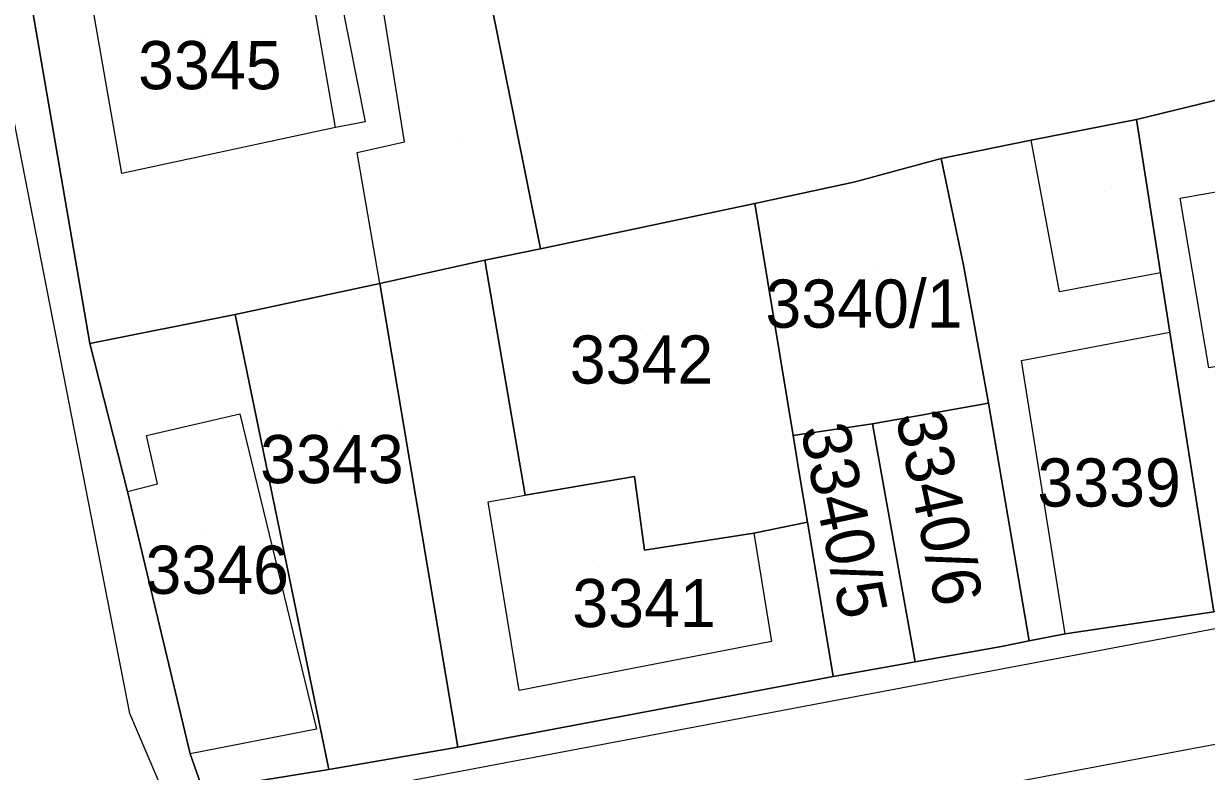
# Model space of a CAD drawing. Extents: x -262657 to -261595, y -1238015 to -1237156.
# Drawn here: x -261942.44 to -261893.39, y -1237706.13 to -1237675.12 of the extents above; entities that cross this region are included whole.
import ezdxf

# ---------------------------------------------------------------- set-up
doc = ezdxf.new("R2010")
doc.units = 0
for name, color, linetype in [('body_kn', 7, 'Continuous'), ('kladpar_druhypozemkov', 7, 'Continuous'), ('kladpar_hranice', 7, 'Continuous'), ('kladpar_parcelnecisla', 7, 'Continuous'), ('kladpar_plochy', 7, 'Continuous'), ('zappar_hrandruhpozemk', 7, 'Continuous')]:
    doc.layers.add(name, color=color, linetype=linetype)

msp = doc.modelspace()

# ---------------------------------------------------------------- linework, layer by layer
at = {"layer": 'body_kn'}
for p, q in [((-261929.51, -1237679.43), (-261929.51, -1237679.43)), ((-261929.51, -1237679.43), (-261929.51, -1237679.43)), ((-261928.28, -1237679.19), (-261928.28, -1237679.19)), ((-261896.29, -1237679.1), (-261896.29, -1237679.1)), ((-261900.65, -1237679.95), (-261900.65, -1237679.95)), ((-261926.64, -1237680.02), (-261926.64, -1237680.02)), ((-261928.6, -1237680.46), (-261928.6, -1237680.46)), ((-261904.39, -1237680.71), (-261904.39, -1237680.71)), ((-261904.39, -1237680.71), (-261904.39, -1237680.71)), ((-261938.36, -1237681.33), (-261938.36, -1237681.33)), ((-261907.95, -1237681.68), (-261907.95, -1237681.68)), ((-261894.48, -1237682.36), (-261894.48, -1237682.36)), ((-261912.12, -1237682.58), (-261912.12, -1237682.58)), ((-261912.12, -1237682.58), (-261912.12, -1237682.58)), ((-261921, -1237684.46), (-261921, -1237684.46)), ((-261921, -1237684.46), (-261921, -1237684.46)), ((-261923.31, -1237684.93), (-261923.31, -1237684.93)), ((-261923.31, -1237684.93), (-261923.31, -1237684.93)), ((-261903.46, -1237685.13), (-261903.46, -1237685.13)), ((-261895.29, -1237685.45), (-261895.29, -1237685.45)), ((-261895.29, -1237685.45), (-261895.29, -1237685.45)), ((-261927.67, -1237685.9), (-261927.67, -1237685.9)), ((-261927.67, -1237685.9), (-261927.67, -1237685.9)), ((-261899.48, -1237686.24), (-261899.48, -1237686.24)), ((-261933.66, -1237687.18), (-261933.66, -1237687.18)), ((-261894.9, -1237687.92), (-261894.9, -1237687.92)), ((-261939.7, -1237688.39), (-261939.7, -1237688.39)), ((-261939.7, -1237688.39), (-261939.7, -1237688.39)), ((-261901.05, -1237689.09), (-261901.05, -1237689.09)), ((-261902.42, -1237690.86), (-261902.42, -1237690.86)), ((-261933.47, -1237691.3), (-261933.47, -1237691.3)), ((-261907.23, -1237691.71), (-261907.23, -1237691.71)), ((-261937.34, -1237692.2), (-261937.34, -1237692.2)), ((-261910.52, -1237692.2), (-261910.52, -1237692.2)), ((-261910.52, -1237692.2), (-261910.52, -1237692.2)), ((-261917.11, -1237693.9), (-261917.11, -1237693.9)), ((-261910.27, -1237693.75), (-261910.27, -1237693.75)), ((-261938.13, -1237694.52), (-261938.13, -1237694.52)), ((-261938.13, -1237694.52), (-261938.13, -1237694.52)), ((-261936.89, -1237694.21), (-261936.89, -1237694.21)), ((-261921.64, -1237694.67), (-261921.64, -1237694.67)), ((-261923.17, -1237694.95), (-261923.17, -1237694.95)), ((-261909.93, -1237695.79), (-261909.93, -1237695.79)), ((-261912.16, -1237696.25), (-261912.16, -1237696.25)), ((-261912.16, -1237696.25), (-261912.16, -1237696.25)), ((-261909.81, -1237696.53), (-261909.81, -1237696.53)), ((-261916.69, -1237696.95), (-261916.69, -1237696.95)), ((-261899.25, -1237700.43), (-261899.25, -1237700.43)), ((-261899.25, -1237700.43), (-261899.25, -1237700.43)), ((-261911.42, -1237700.75), (-261911.42, -1237700.75)), ((-261901.89, -1237700.95), (-261901.89, -1237700.95)), ((-261900.74, -1237700.72), (-261900.74, -1237700.72)), ((-261905.84, -1237701.66), (-261905.84, -1237701.66)), ((-261905.47, -1237701.59), (-261905.47, -1237701.59)), ((-261908.87, -1237702.2), (-261908.87, -1237702.2)), ((-261921.89, -1237702.78), (-261921.89, -1237702.78)), ((-261938.03, -1237703.73), (-261938.03, -1237703.73)), ((-261930.3, -1237704.38), (-261930.3, -1237704.38)), ((-261935.53, -1237705.41), (-261935.53, -1237705.41)), ((-261924.43, -1237705.13), (-261924.43, -1237705.13)), ((-261929.78, -1237706.06), (-261929.78, -1237706.06))]:
    msp.add_line(p, q, dxfattribs=at)
at = {"layer": 'kladpar_druhypozemkov'}
for p, q in [((-261934.9, -1237675.69), (-261934.9, -1237675.69)), ((-261924.42, -1237680.09), (-261924.42, -1237680.09)), ((-261897.62, -1237682.06), (-261897.62, -1237682.06)), ((-261907.04, -1237685.27), (-261907.04, -1237685.27)), ((-261916.61, -1237688.04), (-261916.61, -1237688.04)), ((-261929.44, -1237691.9), (-261929.44, -1237691.9)), ((-261897.62, -1237693.5), (-261897.62, -1237693.5)), ((-261934.9, -1237696.13), (-261934.9, -1237696.13)), ((-261907.41, -1237696.26), (-261907.41, -1237696.26)), ((-261902.82, -1237696.38), (-261902.82, -1237696.38)), ((-261918.6, -1237697.69), (-261918.6, -1237697.69))]:
    msp.add_line(p, q, dxfattribs=at)
at = {"layer": 'kladpar_hranice'}
for points in [[(-261921, -1237684.46), (-261923.17, -1237673.65), (-261924.29, -1237669.63), (-261891.53, -1237661.6), (-261888.4, -1237677.17), (-261896.29, -1237679.1), (-261900.65, -1237679.95), (-261904.39, -1237680.71), (-261907.95, -1237681.68), (-261912.12, -1237682.58), (-261921, -1237684.46)], [(-261939.7, -1237688.39), (-261942.23, -1237673.66), (-261924.29, -1237669.63), (-261923.17, -1237673.65), (-261921, -1237684.46), (-261923.31, -1237684.93), (-261927.67, -1237685.9), (-261933.66, -1237687.18), (-261939.7, -1237688.39)], [(-261942.75, -1237671.05), (-261942.23, -1237673.66), (-261939.7, -1237688.39), (-261938.13, -1237694.52), (-261935.53, -1237705.41), (-261935.01, -1237706.9), (-261934.58, -1237708.05), (-261932.89, -1237712.5), (-261932.56, -1237713.37), (-261932.24, -1237714.5), (-261930.78, -1237719.6), (-261929.93, -1237722.81), (-261927.87, -1237729.47), (-261927.22, -1237731.79), (-261926.6, -1237733.88), (-261924.29, -1237741.53), (-261923.24, -1237745.09), (-261922.72, -1237746.19), (-261920.12, -1237752.32)], [(-261888.62, -1237698.85), (-261893.08, -1237699.52), (-261894.9, -1237687.92), (-261895.29, -1237685.45), (-261896.29, -1237679.1), (-261888.4, -1237677.17), (-261881.43, -1237675.43), (-261880.83, -1237679.94), (-261880.07, -1237684.56), (-261890.62, -1237686.47), (-261890.23, -1237688.87), (-261888.62, -1237698.85)], [(-261904.39, -1237680.71), (-261900.65, -1237679.95), (-261896.29, -1237679.1), (-261895.29, -1237685.45), (-261894.9, -1237687.92), (-261893.08, -1237699.52), (-261899.25, -1237700.43), (-261900.74, -1237700.72), (-261902.42, -1237690.86), (-261903.46, -1237685.13), (-261904.39, -1237680.71)], [(-261912.12, -1237682.58), (-261907.95, -1237681.68), (-261904.39, -1237680.71), (-261903.46, -1237685.13), (-261902.42, -1237690.86), (-261907.23, -1237691.71), (-261910.52, -1237692.2), (-261912.12, -1237682.58)], [(-261923.31, -1237684.93), (-261921, -1237684.46), (-261912.12, -1237682.58), (-261910.52, -1237692.2), (-261910.27, -1237693.75), (-261909.93, -1237695.79), (-261912.16, -1237696.25), (-261916.69, -1237696.95), (-261917.11, -1237693.9), (-261921.64, -1237694.67), (-261923.31, -1237684.93)], [(-261927.67, -1237685.9), (-261923.31, -1237684.93), (-261921.64, -1237694.67), (-261917.11, -1237693.9), (-261916.69, -1237696.95), (-261912.16, -1237696.25), (-261909.93, -1237695.79), (-261909.81, -1237696.53), (-261908.87, -1237702.2), (-261924.43, -1237705.13), (-261927.67, -1237685.9)], [(-261927.67, -1237685.9), (-261924.43, -1237705.13), (-261929.78, -1237706.06), (-261933.66, -1237687.18), (-261927.67, -1237685.9)], [(-261935.01, -1237706.9), (-261935.53, -1237705.41), (-261938.13, -1237694.52), (-261939.7, -1237688.39), (-261933.66, -1237687.18), (-261929.78, -1237706.06), (-261935.01, -1237706.9)], [(-261907.23, -1237691.71), (-261902.42, -1237690.86), (-261900.74, -1237700.72), (-261901.89, -1237700.95), (-261905.47, -1237701.59), (-261907.23, -1237691.71)], [(-261910.52, -1237692.2), (-261907.23, -1237691.71), (-261905.47, -1237701.59), (-261905.84, -1237701.66), (-261908.87, -1237702.2), (-261909.81, -1237696.53), (-261909.93, -1237695.79), (-261910.27, -1237693.75), (-261910.52, -1237692.2)], [(-261932.56, -1237713.37), (-261932.89, -1237712.5), (-261934.58, -1237708.05), (-261935.01, -1237706.9), (-261929.78, -1237706.06), (-261924.43, -1237705.13), (-261908.87, -1237702.2), (-261905.84, -1237701.66), (-261905.47, -1237701.59), (-261901.89, -1237700.95), (-261900.74, -1237700.72), (-261899.25, -1237700.43), (-261893.08, -1237699.52)]]:
    msp.add_lwpolyline(points, dxfattribs=at)
at = {"layer": 'kladpar_plochy'}
for p, q in [((-261921, -1237684.46), (-261923.17, -1237673.65)), ((-261888.4, -1237677.17), (-261896.29, -1237679.1)), ((-261896.29, -1237679.1), (-261900.65, -1237679.95)), ((-261900.65, -1237679.95), (-261904.39, -1237680.71)), ((-261904.39, -1237680.71), (-261907.95, -1237681.68)), ((-261907.95, -1237681.68), (-261912.12, -1237682.58)), ((-261912.12, -1237682.58), (-261921, -1237684.46))]:
    msp.add_line(p, q, dxfattribs=at)
for points in [[(-261939.7, -1237688.39), (-261942.23, -1237673.66), (-261924.29, -1237669.63), (-261923.17, -1237673.65), (-261921, -1237684.46), (-261923.31, -1237684.93), (-261927.67, -1237685.9), (-261933.66, -1237687.18)], [(-261888.62, -1237698.85), (-261893.08, -1237699.52), (-261894.9, -1237687.92), (-261895.29, -1237685.45), (-261896.29, -1237679.1), (-261888.4, -1237677.17), (-261881.43, -1237675.43), (-261880.83, -1237679.94), (-261880.07, -1237684.56), (-261890.62, -1237686.47), (-261890.23, -1237688.87)], [(-261904.39, -1237680.71), (-261900.65, -1237679.95), (-261896.29, -1237679.1), (-261895.29, -1237685.45), (-261894.9, -1237687.92), (-261893.08, -1237699.52), (-261899.25, -1237700.43), (-261900.74, -1237700.72), (-261902.42, -1237690.86), (-261903.46, -1237685.13)], [(-261912.12, -1237682.58), (-261907.95, -1237681.68), (-261904.39, -1237680.71), (-261903.46, -1237685.13), (-261902.42, -1237690.86), (-261907.23, -1237691.71), (-261910.52, -1237692.2)], [(-261923.31, -1237684.93), (-261921, -1237684.46), (-261912.12, -1237682.58), (-261910.52, -1237692.2), (-261910.27, -1237693.75), (-261909.93, -1237695.79), (-261912.16, -1237696.25), (-261916.69, -1237696.95), (-261917.11, -1237693.9), (-261921.64, -1237694.67)], [(-261927.67, -1237685.9), (-261923.31, -1237684.93), (-261921.64, -1237694.67), (-261917.11, -1237693.9), (-261916.69, -1237696.95), (-261912.16, -1237696.25), (-261909.93, -1237695.79), (-261909.81, -1237696.53), (-261908.87, -1237702.2), (-261924.43, -1237705.13)], [(-261927.67, -1237685.9), (-261924.43, -1237705.13), (-261929.78, -1237706.06), (-261933.66, -1237687.18)], [(-261935.01, -1237706.9), (-261935.53, -1237705.41), (-261938.13, -1237694.52), (-261939.7, -1237688.39), (-261933.66, -1237687.18), (-261929.78, -1237706.06)], [(-261907.23, -1237691.71), (-261902.42, -1237690.86), (-261900.74, -1237700.72), (-261901.89, -1237700.95), (-261905.47, -1237701.59)], [(-261910.52, -1237692.2), (-261907.23, -1237691.71), (-261905.47, -1237701.59), (-261905.84, -1237701.66), (-261908.87, -1237702.2), (-261909.81, -1237696.53), (-261909.93, -1237695.79), (-261910.27, -1237693.75)]]:
    msp.add_lwpolyline(points, close=True, dxfattribs=at)
for points in [[(-261942.75, -1237671.05), (-261942.23, -1237673.66), (-261939.7, -1237688.39), (-261938.13, -1237694.52), (-261935.53, -1237705.41), (-261935.01, -1237706.9), (-261934.58, -1237708.05), (-261932.89, -1237712.5), (-261932.56, -1237713.37), (-261932.24, -1237714.5), (-261930.78, -1237719.6), (-261929.93, -1237722.81), (-261927.87, -1237729.47), (-261927.22, -1237731.79), (-261926.6, -1237733.88), (-261924.29, -1237741.53), (-261923.24, -1237745.09), (-261922.72, -1237746.19), (-261920.12, -1237752.32)], [(-261889.62, -1237706.2), (-261900.57, -1237708.21), (-261900.7, -1237707.86), (-261904.69, -1237708.62), (-261912.03, -1237709.75), (-261918.35, -1237710.85), (-261918.89, -1237710.95), (-261923.32, -1237711.77), (-261932.56, -1237713.37), (-261932.89, -1237712.5), (-261934.58, -1237708.05), (-261935.01, -1237706.9), (-261929.78, -1237706.06), (-261924.43, -1237705.13), (-261908.87, -1237702.2), (-261905.84, -1237701.66), (-261905.47, -1237701.59), (-261901.89, -1237700.95), (-261900.74, -1237700.72), (-261899.25, -1237700.43), (-261893.08, -1237699.52)]]:
    msp.add_lwpolyline(points, dxfattribs=at)
at = {"layer": 'zappar_hrandruhpozemk'}
for p, q in [((-261938.03, -1237703.73), (-261944.34, -1237671.48)), ((-261929.6, -1237672.48), (-261928.28, -1237679.19)), ((-261929.51, -1237679.43), (-261930.67, -1237672.73)), ((-261899.48, -1237686.24), (-261900.65, -1237679.95)), ((-261894.48, -1237682.36), (-261880.83, -1237679.94)), ((-261927.67, -1237685.9), (-261928.6, -1237680.46)), ((-261895.29, -1237685.45), (-261899.48, -1237686.24)), ((-261901.05, -1237689.09), (-261894.9, -1237687.92)), ((-261899.25, -1237700.43), (-261901.05, -1237689.09)), ((-261937.34, -1237692.2), (-261933.47, -1237691.3)), ((-261934.58, -1237708.05), (-261870.9, -1237696.02)), ((-261912.16, -1237696.25), (-261911.42, -1237700.75)), ((-261932.89, -1237712.5), (-261869.66, -1237700.6)), ((-261911.42, -1237700.75), (-261921.89, -1237702.78))]:
    msp.add_line(p, q, dxfattribs=at)
for points in [[(-261928.6, -1237680.46), (-261926.64, -1237680.02), (-261927.53, -1237674.51), (-261923.17, -1237673.65)], [(-261928.28, -1237679.19), (-261929.51, -1237679.43), (-261938.36, -1237681.33), (-261939.58, -1237674.38)], [(-261890.23, -1237688.87), (-261893.29, -1237689.39), (-261894.48, -1237682.36)], [(-261933.47, -1237691.3), (-261930.3, -1237704.38), (-261935.53, -1237705.41)], [(-261938.13, -1237694.52), (-261936.89, -1237694.21), (-261937.34, -1237692.2)], [(-261921.89, -1237702.78), (-261923.17, -1237694.95), (-261921.64, -1237694.67)], [(-261934.58, -1237708.05), (-261935.68, -1237708), (-261936.55, -1237707.2), (-261938.03, -1237703.73)]]:
    msp.add_lwpolyline(points, dxfattribs=at)

# ---------------------------------------------------------------- texts
at = {"layer": 'kladpar_parcelnecisla'}
for s, p in [('3345', (-261937.69, -1237677.84)), ('3340/1', (-261911.677, -1237687.73)), ('3342', (-261919.791, -1237690.05)), ('3343', (-261932.627, -1237694.18)), ('3339', (-261900.397, -1237695.15)), ('3346', (-261937.385, -1237698.77)), ('3341', (-261919.685, -1237700.15))]:
    msp.add_text(s, height=2, dxfattribs=at).set_placement(p)
for s, p in [('3340/6', (-261906.286, -1237691.393)), ('3340/5', (-261910.227, -1237691.919))]:
    msp.add_text(s, height=2, rotation=282, dxfattribs=at).set_placement(p)

doc.saveas('drawing.dxf')
